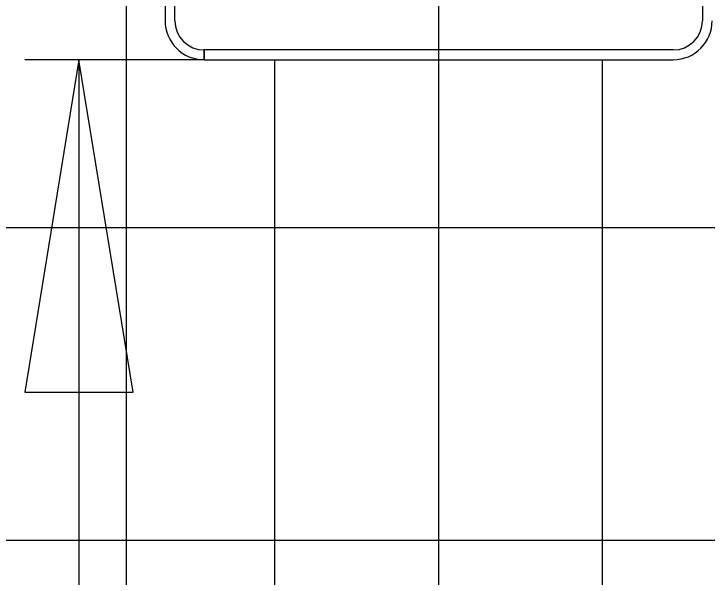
# Model space of a CAD drawing. Extents: x 2193008 to 2198143, y 1236112 to 1237864.
# Drawn here: x 2197121.985 to 2197126.426, y 1237176.869 to 1237180.474 of the extents above; entities that cross this region are included whole.
import ezdxf

# ---------------------------------------------------------------- set-up
doc = ezdxf.new("R2010")
doc.units = 0
for name, color, linetype in [('GSCOLORFILL', 7, 'Continuous'), ('GSDIMS', 7, 'Continuous'), ('M-ROADS', 7, 'Continuous')]:
    doc.layers.add(name, color=color, linetype=linetype)

msp = doc.modelspace()

# ---------------------------------------------------------------- linework, layer by layer
at = {"layer": 'GSCOLORFILL'}
for p, q in [((2197122.9538, 1237183.4359), (2197122.9538, 1237180.4306)), ((2197123.0162, 1237180.4306), (2197123.0162, 1237183.4359)), ((2197126.3962, 1237183.4359), (2197126.3962, 1237180.4306)), ((2197123.2035, 1237180.1809), (2197123.2035, 1237180.2433)), ((2197126.2089, 1237180.2433), (2197123.2042, 1237180.2433)), ((2197123.2042, 1237180.2433), (2197123.2042, 1237180.1809)), ((2197123.2042, 1237180.1809), (2197126.2089, 1237180.1809))]:
    msp.add_line(p, q, dxfattribs=at)
for centre, radius, start, end in [((2197123.2035, 1237180.4306), 0.2498, 180, 270), ((2197123.2035, 1237180.4306), 0.1873, 180, 270), ((2197126.2089, 1237180.4306), 0.2498, 270, 0), ((2197126.2089, 1237180.4306), 0.1873, 270, 0)]:
    msp.add_arc(centre, radius, start, end, dxfattribs=at)
at = {"layer": 'GSDIMS'}
for p, q in [((2197123.2035, 1237180.1809), (2197122.0547, 1237180.1809)), ((2197122.4019, 1237180.1809), (2197122.4019, 1237173.1809)), ((2197123.6565, 1237173.4712), (2197123.6565, 1237180.1809)), ((2197125.7565, 1237173.4948), (2197125.7565, 1237180.1809))]:
    msp.add_line(p, q, dxfattribs=at)
msp.add_lwpolyline([(2197122.4019, 1237180.1809), (2197122.0547, 1237178.0525), (2197122.7491, 1237178.0525)], close=True, dxfattribs=at)
at = {"layer": 'M-ROADS'}
for p, q in [((2197122.7065, 1237163.1062), (2197122.7065, 1237223.1062)), ((2197124.7065, 1237163.1062), (2197124.7065, 1237223.1062)), ((2197094.7065, 1237179.1062), (2197224.7065, 1237179.1062)), ((2197094.7065, 1237177.1062), (2197224.7065, 1237177.1062))]:
    msp.add_line(p, q, dxfattribs=at)

doc.saveas('drawing.dxf')
